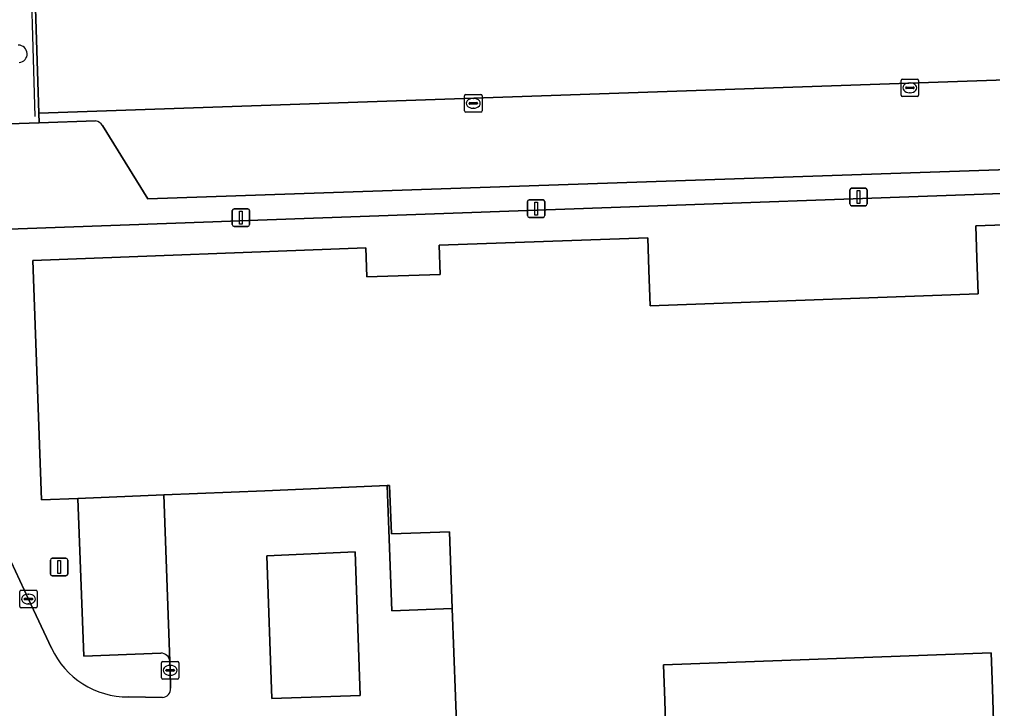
# Model space of a CAD drawing. Extents: x 160554 to 161248, y 385329 to 386506.
# Drawn here: x 160724.5 to 160780.2, y 386378.8 to 386418.2 of the extents above; entities that cross this region are included whole.
import ezdxf

# ---------------------------------------------------------------- set-up
doc = ezdxf.new("R2010")
doc.units = 0
for name, color, linetype in [('IMGEO_Erf', 7, 'Continuous'), ('IMGEO_Groenvoorziening', 7, 'Continuous'), ('IMGEO_Kolk', 7, 'Continuous'), ('IMGEO_Lichtmast', 7, 'Continuous'), ('IMGEO_Lijnafwatering', 7, 'Continuous'), ('IMGEO_Pand', 7, 'Continuous'), ('IMGEO_Parkeervlak_open', 7, 'Continuous'), ('IMGEO_Rijbaan_lokaal_gesloten', 7, 'Continuous'), ('IMGEO_Rijbaan_lokaal_open', 7, 'Continuous'), ('IMGEO_Verkeerseiland_open', 7, 'Continuous'), ('IMGEO_Voetpad_open', 7, 'Continuous')]:
    doc.layers.add(name, color=color, linetype=linetype)

msp = doc.modelspace()

# ---------------------------------------------------------------- linework, layer by layer
at = {"layer": 'IMGEO_Erf'}
msp.add_lwpolyline([(160780.222, 386378.119), (160780.156, 386379.967), (160780.082, 386382.016), (160761.339, 386381.338), (160761.414, 386379.289), (160761.481, 386377.44), (160749.546, 386377.005), (160749.84, 386372.535), (160748.544, 386372.508)], dxfattribs=at)
at = {"layer": 'IMGEO_Groenvoorziening'}
for points in [[(160779.201, 386406.424), (160791.121, 386406.849), (160791.193, 386404.831), (160797.599, 386405.055), (160799.457, 386407.118), (160799.891, 386407.133), (160799.846, 386408.965), (160737.081, 386406.709), (160735.567, 386406.655), (160715.935, 386405.949), (160715.987, 386405.826), (160717.66, 386401.552), (160718.03, 386400.65), (160720.087, 386395.621), (160720.548, 386394.683), (160725.033, 386385.085), (160726.348, 386382.276)], [(160732.593, 386381.998), (160728.195, 386381.822), (160727.849, 386390.844), (160725.778, 386390.758), (160725.272, 386404.445), (160744.318, 386405.165), (160744.375, 386403.499), (160748.581, 386403.642), (160748.524, 386405.308), (160760.447, 386405.74), (160760.514, 386403.891), (160760.588, 386401.843), (160779.341, 386402.527), (160779.267, 386404.575), (160779.201, 386406.424)], [(160733.152, 386379.992), (160733.132, 386381.02), (160733.109, 386381.533)], [(160730.744, 386379.498), (160732.693, 386379.469)]]:
    msp.add_lwpolyline(points, dxfattribs=at)
for centre, radius, start, end in [((160730.717, 386384.323), 4.825, 205.1045, 270.3148), ((160732.614, 386381.503), 0.496, 3.509, 92.443), ((160732.678, 386379.945), 0.476, 271.8241, 5.6336)]:
    msp.add_arc(centre, radius, start, end, dxfattribs=at)
at = {"layer": 'IMGEO_Kolk'}
for p, q in [((160774.933, 386413.886), (160774.933, 386414.738)), ((160775.008, 386414.812), (160775.86, 386414.812)), ((160775.421, 386414.592), (160775.446, 386414.592)), ((160775.934, 386414.738), (160775.934, 386413.886)), ((160775.192, 386414.306), (160775.192, 386414.318)), ((160775.63, 386414.269), (160775.232, 386414.269)), ((160775.235, 386414.355), (160775.633, 386414.355)), ((160775.444, 386414.032), (160775.419, 386414.032)), ((160775.676, 386414.318), (160775.676, 386414.306)), ((160749.968, 386413), (160749.968, 386413.852)), ((160750.043, 386413.926), (160750.895, 386413.926)), ((160750.227, 386413.42), (160750.227, 386413.432)), ((160750.27, 386413.469), (160750.668, 386413.469)), ((160750.456, 386413.706), (160750.481, 386413.706)), ((160750.711, 386413.432), (160750.711, 386413.42)), ((160750.969, 386413.852), (160750.969, 386413)), ((160775.86, 386413.812), (160775.008, 386413.812)), ((160750.895, 386412.926), (160750.043, 386412.926)), ((160750.665, 386413.383), (160750.267, 386413.383)), ((160750.479, 386413.146), (160750.454, 386413.146)), ((160724.604, 386385.59), (160725.456, 386385.59)), ((160724.529, 386384.664), (160724.529, 386385.516)), ((160724.788, 386385.084), (160724.788, 386385.096)), ((160725.226, 386385.047), (160724.828, 386385.047)), ((160724.831, 386385.133), (160725.229, 386385.133)), ((160725.017, 386385.37), (160725.042, 386385.37)), ((160725.272, 386385.096), (160725.272, 386385.084)), ((160725.53, 386385.516), (160725.53, 386384.664)), ((160725.456, 386384.59), (160724.604, 386384.59)), ((160725.04, 386384.81), (160725.015, 386384.81)), ((160732.631, 386380.594), (160732.631, 386381.446)), ((160732.706, 386381.52), (160733.558, 386381.52)), ((160733.119, 386381.3), (160733.144, 386381.3)), ((160733.632, 386381.446), (160733.632, 386380.594)), ((160732.89, 386381.014), (160732.89, 386381.026)), ((160733.328, 386380.977), (160732.93, 386380.977)), ((160732.933, 386381.063), (160733.331, 386381.063)), ((160733.142, 386380.74), (160733.117, 386380.74)), ((160733.374, 386381.026), (160733.374, 386381.014)), ((160733.558, 386380.52), (160732.706, 386380.52))]:
    msp.add_line(p, q, dxfattribs=at)
for points in [[(160774.933, 386413.886), (160774.933, 386414.738)], [(160775.008, 386414.812), (160775.86, 386414.812)], [(160775.934, 386414.738), (160775.934, 386413.886)], [(160749.968, 386413), (160749.968, 386413.852)], [(160750.043, 386413.926), (160750.895, 386413.926)], [(160750.969, 386413.852), (160750.969, 386413)], [(160775.86, 386413.812), (160775.008, 386413.812)], [(160750.895, 386412.926), (160750.043, 386412.926)], [(160724.604, 386385.59), (160725.456, 386385.59)], [(160724.529, 386384.664), (160724.529, 386385.516)], [(160725.53, 386385.516), (160725.53, 386384.664)], [(160725.456, 386384.59), (160724.604, 386384.59)], [(160732.631, 386380.594), (160732.631, 386381.446)], [(160732.706, 386381.52), (160733.558, 386381.52)], [(160733.632, 386381.446), (160733.632, 386380.594)], [(160733.558, 386380.52), (160732.706, 386380.52)]]:
    msp.add_lwpolyline(points, dxfattribs=at)
for centre, radius, start, end in [((160775.01, 386414.736), 0.0765, 91.552, 178.448), ((160775.01, 386414.736), 0.0765, 91.552, 178.448), ((160775.858, 386414.736), 0.0765, 1.552, 88.448), ((160775.858, 386414.736), 0.0765, 1.552, 88.448), ((160775.232, 386414.315), 0.0403, 85.8775, 175.7526), ((160775.229, 386414.305), 0.0366, 178.938, 274.7102), ((160775.633, 386414.312), 0.043, 264.8664, 352.4533), ((160775.637, 386414.317), 0.0386, 1.7309, 96.639), ((160750.045, 386413.85), 0.0765, 91.552, 178.448), ((160750.045, 386413.85), 0.0765, 91.552, 178.448), ((160750.267, 386413.429), 0.0403, 85.8775, 175.7526), ((160750.264, 386413.419), 0.0366, 178.938, 274.7102), ((160750.668, 386413.426), 0.043, 264.8664, 352.4533), ((160750.672, 386413.431), 0.0386, 1.7309, 96.639), ((160750.893, 386413.85), 0.0765, 1.552, 88.448), ((160750.893, 386413.85), 0.0765, 1.552, 88.448), ((160775.01, 386413.888), 0.0765, 181.552, 268.448), ((160775.01, 386413.888), 0.0765, 181.552, 268.448), ((160775.858, 386413.888), 0.0765, 271.552, 358.448), ((160775.858, 386413.888), 0.0765, 271.552, 358.448), ((160750.045, 386413.002), 0.0765, 181.552, 268.448), ((160750.045, 386413.002), 0.0765, 181.552, 268.448), ((160750.893, 386413.002), 0.0765, 271.552, 358.448), ((160750.893, 386413.002), 0.0765, 271.552, 358.448), ((160724.606, 386385.514), 0.0765, 91.552, 178.448), ((160724.606, 386385.514), 0.0765, 91.552, 178.448), ((160725.454, 386385.514), 0.0765, 1.552, 88.448), ((160725.454, 386385.514), 0.0765, 1.552, 88.448), ((160724.828, 386385.093), 0.0403, 85.8775, 175.7526), ((160724.825, 386385.083), 0.0366, 178.938, 274.7102), ((160725.229, 386385.09), 0.043, 264.8664, 352.4533), ((160725.233, 386385.095), 0.0386, 1.7309, 96.639), ((160724.606, 386384.666), 0.0765, 181.552, 268.448), ((160724.606, 386384.666), 0.0765, 181.552, 268.448), ((160725.454, 386384.666), 0.0765, 271.552, 358.448), ((160725.454, 386384.666), 0.0765, 271.552, 358.448), ((160732.708, 386381.444), 0.0765, 91.552, 178.448), ((160732.708, 386381.444), 0.0765, 91.552, 178.448), ((160733.556, 386381.444), 0.0765, 1.552, 88.448), ((160733.556, 386381.444), 0.0765, 1.552, 88.448), ((160732.708, 386380.596), 0.0765, 181.552, 268.448), ((160732.708, 386380.596), 0.0765, 181.552, 268.448), ((160732.93, 386381.023), 0.0403, 85.8775, 175.7526), ((160732.927, 386381.013), 0.0366, 178.938, 274.7102), ((160733.331, 386381.02), 0.043, 264.8664, 352.4533), ((160733.335, 386381.025), 0.0386, 1.7309, 96.639), ((160733.556, 386380.596), 0.0765, 271.552, 358.448), ((160733.556, 386380.596), 0.0765, 271.552, 358.448)]:
    msp.add_arc(centre, radius, start, end, dxfattribs=at)
for centre, major_axis, ratio, start_param, end_param in [((160775.42, 386414.312), (-0.387, 0.002), 0.722429, 4.712389, 7.853982), ((160775.445, 386414.312), (-0.39, 0.002), 0.717154, 1.570796, 4.712389), ((160750.455, 386413.426), (-0.387, 0.002), 0.722429, 4.712389, 7.853982), ((160750.48, 386413.426), (-0.39, 0.002), 0.717154, 1.570796, 4.712389), ((160725.016, 386385.09), (-0.387, 0.002), 0.722429, 4.712389, 7.853982), ((160725.041, 386385.09), (-0.39, 0.002), 0.717154, 1.570796, 4.712389), ((160733.118, 386381.02), (-0.387, 0.002), 0.722429, 4.712389, 7.853982), ((160733.143, 386381.02), (-0.39, 0.002), 0.717154, 1.570796, 4.712389)]:
    msp.add_ellipse(centre, major_axis=major_axis, ratio=ratio, start_param=start_param, end_param=end_param, dxfattribs=at)
at = {"layer": 'IMGEO_Lichtmast'}
for p, q in [((160772.003, 386407.672), (160772.003, 386408.472)), ((160772.003, 386408.472), (160772.003, 386407.672)), ((160772.103, 386408.572), (160772.893, 386408.572)), ((160772.893, 386408.572), (160772.103, 386408.572)), ((160772.993, 386408.472), (160772.993, 386407.672)), ((160772.993, 386407.672), (160772.993, 386408.472)), ((160753.664, 386407.908), (160754.454, 386407.908)), ((160754.454, 386407.908), (160753.664, 386407.908)), ((160736.683, 386406.49), (160736.683, 386407.29)), ((160736.683, 386407.29), (160736.683, 386406.49)), ((160736.783, 386407.39), (160737.573, 386407.39)), ((160737.573, 386407.39), (160736.783, 386407.39)), ((160737.673, 386407.29), (160737.673, 386406.49)), ((160737.673, 386406.49), (160737.673, 386407.29)), ((160753.564, 386407.008), (160753.564, 386407.808)), ((160753.564, 386407.808), (160753.564, 386407.008)), ((160754.554, 386407.808), (160754.554, 386407.008)), ((160754.554, 386407.008), (160754.554, 386407.808)), ((160772.893, 386407.572), (160772.103, 386407.572)), ((160772.103, 386407.572), (160772.893, 386407.572)), ((160754.454, 386406.908), (160753.664, 386406.908)), ((160753.664, 386406.908), (160754.454, 386406.908)), ((160737.573, 386406.39), (160736.783, 386406.39)), ((160736.783, 386406.39), (160737.573, 386406.39)), ((160726.281, 386386.522), (160726.281, 386387.322)), ((160726.281, 386387.322), (160726.281, 386386.522)), ((160726.381, 386387.422), (160727.171, 386387.422)), ((160727.171, 386387.422), (160726.381, 386387.422)), ((160727.271, 386387.322), (160727.271, 386386.522)), ((160727.271, 386386.522), (160727.271, 386387.322)), ((160727.171, 386386.422), (160726.381, 386386.422)), ((160726.381, 386386.422), (160727.171, 386386.422))]:
    msp.add_line(p, q, dxfattribs=at)
for points in [[(160772.423, 386408.447), (160772.573, 386408.447), (160772.573, 386407.697), (160772.423, 386407.697), (160772.423, 386408.447)], [(160753.984, 386407.783), (160754.134, 386407.783), (160754.134, 386407.033), (160753.984, 386407.033), (160753.984, 386407.783)], [(160737.103, 386407.265), (160737.253, 386407.265), (160737.253, 386406.515), (160737.103, 386406.515), (160737.103, 386407.265)], [(160726.701, 386387.297), (160726.851, 386387.297), (160726.851, 386386.547), (160726.701, 386386.547), (160726.701, 386387.297)]]:
    msp.add_lwpolyline(points, dxfattribs=at)
for centre, start, end in [((160772.103, 386408.472), 90, 180), ((160772.103, 386408.472), 90, 180), ((160772.893, 386408.472), 0, 90), ((160772.893, 386408.472), 360, 90), ((160753.664, 386407.808), 90, 180), ((160753.664, 386407.808), 90, 180), ((160754.454, 386407.808), 0, 90), ((160754.454, 386407.808), 360, 90), ((160736.783, 386407.29), 90, 180), ((160736.783, 386407.29), 90, 180), ((160737.573, 386407.29), 0, 90), ((160737.573, 386407.29), 360, 90), ((160772.103, 386407.672), 180, 270), ((160772.103, 386407.672), 180, 270), ((160772.893, 386407.672), 270, 0), ((160772.893, 386407.672), 270, 0), ((160753.664, 386407.008), 180, 270), ((160753.664, 386407.008), 180, 270), ((160754.454, 386407.008), 270, 0), ((160754.454, 386407.008), 270, 0), ((160736.783, 386406.49), 180, 270), ((160736.783, 386406.49), 180, 270), ((160737.573, 386406.49), 270, 0), ((160737.573, 386406.49), 270, 0), ((160726.381, 386387.322), 90, 180), ((160726.381, 386387.322), 90, 180), ((160727.171, 386387.322), 0, 90), ((160727.171, 386387.322), 360, 90), ((160726.381, 386386.522), 180, 270), ((160726.381, 386386.522), 180, 270), ((160727.171, 386386.522), 270, 0), ((160727.171, 386386.522), 270, 0)]:
    msp.add_arc(centre, 0.1, start, end, dxfattribs=at)
at = {"layer": 'IMGEO_Lijnafwatering'}
msp.add_lwpolyline([(160725.067, 386423.851), (160725.385, 386412.68)], dxfattribs=at)
at = {"layer": 'IMGEO_Pand'}
for points in [[(160791.121, 386406.849), (160779.201, 386406.424), (160779.267, 386404.575), (160779.341, 386402.527), (160760.588, 386401.843), (160760.514, 386403.891), (160760.447, 386405.74), (160748.524, 386405.308), (160748.581, 386403.642), (160744.375, 386403.499), (160744.318, 386405.165), (160725.272, 386404.445), (160725.778, 386390.758), (160727.849, 386390.844), (160732.767, 386391.047), (160738.55, 386391.286), (160745.547, 386391.576), (160745.679, 386391.581), (160745.783, 386388.813), (160749.1, 386388.937), (160749.264, 386384.557), (160749.546, 386377.005)], [(160761.481, 386377.44), (160761.414, 386379.289), (160761.339, 386381.338), (160780.082, 386382.016), (160780.156, 386379.967), (160780.222, 386378.119)]]:
    msp.add_lwpolyline(points, dxfattribs=at)
at = {"layer": 'IMGEO_Parkeervlak_open'}
for points in [[(160745.783, 386388.813), (160745.679, 386391.581), (160745.547, 386391.576), (160745.658, 386388.534), (160745.81, 386384.417), (160749.264, 386384.557), (160749.1, 386388.937)], [(160743.993, 386379.58), (160743.703, 386387.784), (160738.669, 386387.553), (160738.951, 386379.408)]]:
    msp.add_lwpolyline(points, close=True, dxfattribs=at)
at = {"layer": 'IMGEO_Rijbaan_lokaal_gesloten'}
msp.add_lwpolyline([(160849.055, 386426.971), (160848.974, 386428.529), (160848.916, 386428.833), (160845.815, 386432.892), (160844.831, 386432.859), (160845.003, 386427.753), (160832.891, 386427.339), (160831.866, 386427.304), (160825.054, 386427.068), (160725.27, 386423.657), (160725.621, 386412.859), (160826.259, 386416.334), (160829.243, 386416.436), (160829.248, 386416.336), (160829.998, 386416.382), (160832.679, 386416.46), (160832.674, 386416.553), (160833.347, 386416.576), (160833.385, 386414.42), (160834.205, 386396.577), (160850.068, 386397.146)], close=True, dxfattribs=at)
at = {"layer": 'IMGEO_Rijbaan_lokaal_open'}
for points in [[(160719.351, 386412.106), (160725.638, 386412.312), (160725.621, 386412.859), (160725.27, 386423.657)], [(160726.348, 386382.276), (160725.033, 386385.085), (160720.548, 386394.683), (160720.087, 386395.621), (160718.03, 386400.65), (160717.66, 386401.552), (160715.987, 386405.826), (160715.935, 386405.949)], [(160748.544, 386372.508), (160749.84, 386372.535), (160749.546, 386377.005), (160749.264, 386384.557), (160745.81, 386384.417), (160745.658, 386388.534), (160745.547, 386391.576), (160738.55, 386391.286), (160732.767, 386391.047), (160733.109, 386381.533), (160733.132, 386381.02), (160733.152, 386379.992)], [(160732.767, 386391.047), (160727.849, 386390.844), (160728.195, 386381.822), (160732.593, 386381.998)], [(160733.109, 386381.533), (160732.767, 386391.047)], [(160732.693, 386379.469), (160730.744, 386379.498)]]:
    msp.add_lwpolyline(points, dxfattribs=at)
msp.add_lwpolyline([(160743.703, 386387.784), (160743.993, 386379.58), (160738.951, 386379.408), (160738.669, 386387.553)], close=True, dxfattribs=at)
for centre, radius, start, end in [((160724.456, 386416.249), 0.498, 274.6894, 91.179), ((160730.717, 386384.323), 4.825, 205.1045, 270.3148), ((160732.614, 386381.503), 0.496, 3.509, 92.443), ((160732.678, 386379.945), 0.476, 271.8241, 5.6336)]:
    msp.add_arc(centre, radius, start, end, dxfattribs=at)
at = {"layer": 'IMGEO_Verkeerseiland_open'}
msp.add_arc((160724.456, 386416.249), 0.498, 274.6894, 91.179, dxfattribs=at)
at = {"layer": 'IMGEO_Voetpad_open'}
for points in [[(160729.266, 386412.149), (160731.855, 386407.964), (160829.153, 386411.284), (160826.259, 386416.334), (160725.621, 386412.859), (160725.638, 386412.312), (160728.869, 386412.417)], [(160829.248, 386416.336), (160829.243, 386416.436), (160826.259, 386416.334), (160829.153, 386411.284), (160731.855, 386407.964), (160729.266, 386412.149)], [(160715.935, 386405.949), (160735.567, 386406.655), (160737.081, 386406.709), (160799.846, 386408.965), (160799.891, 386407.133), (160809.673, 386407.478), (160811.742, 386405.559), (160819.062, 386405.828), (160820.34, 386407.147), (160829.446, 386407.434), (160829.64, 386401.28), (160833.245, 386401.412), (160833.423, 386396.549), (160834.205, 386396.577), (160833.385, 386414.42)], [(160728.869, 386412.417), (160725.638, 386412.312), (160719.351, 386412.106)]]:
    msp.add_lwpolyline(points, dxfattribs=at)
msp.add_arc((160728.779, 386411.856), 0.568, 31.0334, 80.9229, dxfattribs=at)
msp.add_arc((160728.779, 386411.856), 0.568, 31.0334, 80.9229, dxfattribs=at)

doc.saveas('drawing.dxf')
